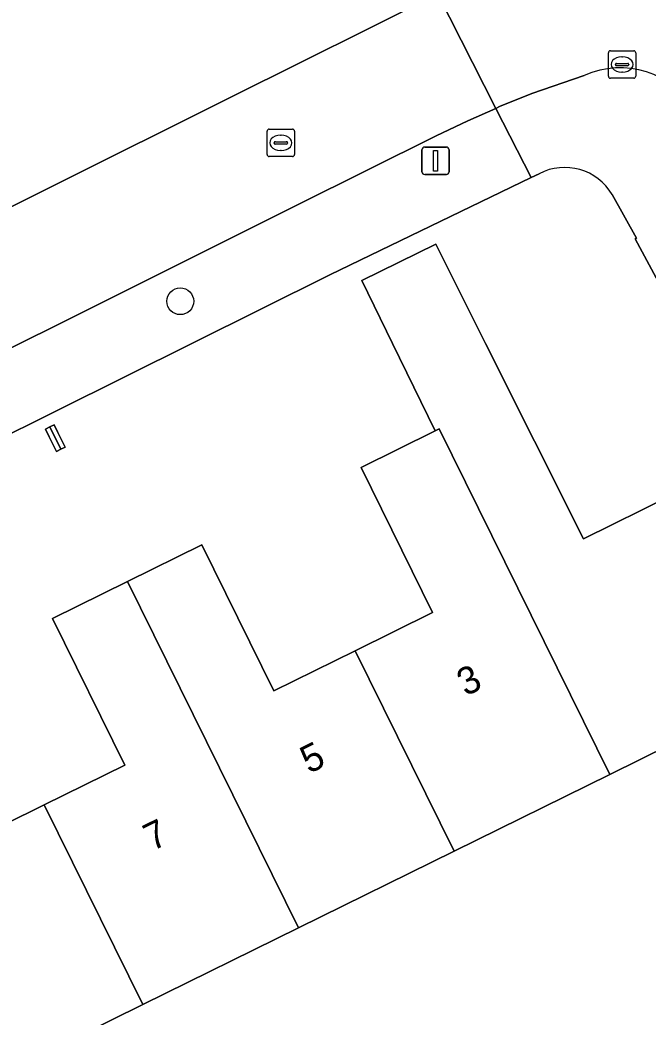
# Model space of a CAD drawing. Extents: x 157793 to 159380, y 380877 to 382313.
# Drawn here: x 158743.57 to 158766.47, y 381725.42 to 381761.8 of the extents above; entities that cross this region are included whole.
import ezdxf

# ---------------------------------------------------------------- set-up
doc = ezdxf.new("R2010")
doc.units = 0
for name, color, linetype in [('IMGEO_Boom', 7, 'Continuous'), ('IMGEO_Brandkraan', 7, 'Continuous'), ('IMGEO_Erf', 7, 'Continuous'), ('IMGEO_Kolk', 7, 'Continuous'), ('IMGEO_Lichtmast', 7, 'Continuous'), ('IMGEO_Pand', 7, 'Continuous'), ('IMGEO_Pand_nummerreeks', 7, 'Continuous'), ('IMGEO_Rijbaan_lokaal_open', 7, 'Continuous'), ('IMGEO_Voetpad_open', 7, 'Continuous')]:
    doc.layers.add(name, color=color, linetype=linetype)

msp = doc.modelspace()

# ---------------------------------------------------------------- linework, layer by layer
at = {"layer": 'IMGEO_Boom'}
msp.add_circle((158749.417, 381751.538), 0.489, dxfattribs=at)
at = {"layer": 'IMGEO_Brandkraan'}
for p, q in [((158765.026, 381759.748), (158765.026, 381760.6)), ((158765.101, 381760.674), (158765.953, 381760.674)), ((158765.514, 381760.454), (158765.539, 381760.454)), ((158766.027, 381760.6), (158766.027, 381759.748)), ((158765.285, 381760.168), (158765.285, 381760.18)), ((158765.723, 381760.131), (158765.325, 381760.131)), ((158765.328, 381760.217), (158765.726, 381760.217)), ((158765.769, 381760.18), (158765.769, 381760.168)), ((158765.953, 381759.674), (158765.101, 381759.674)), ((158765.537, 381759.894), (158765.512, 381759.894))]:
    msp.add_line(p, q, dxfattribs=at)
for points in [[(158765.026, 381759.748), (158765.026, 381760.6)], [(158765.101, 381760.674), (158765.953, 381760.674)], [(158766.027, 381760.6), (158766.027, 381759.748)], [(158765.953, 381759.674), (158765.101, 381759.674)]]:
    msp.add_lwpolyline(points, dxfattribs=at)
for centre, radius, start, end in [((158765.103, 381760.598), 0.0765, 91.552, 178.448), ((158765.103, 381760.598), 0.0765, 91.552, 178.448), ((158765.951, 381760.598), 0.0765, 1.552, 88.448), ((158765.951, 381760.598), 0.0765, 1.552, 88.448), ((158765.325, 381760.177), 0.0403, 85.8775, 175.7526), ((158765.322, 381760.167), 0.0366, 178.938, 274.7102), ((158765.726, 381760.174), 0.043, 264.8664, 352.4533), ((158765.73, 381760.179), 0.0386, 1.7309, 96.639), ((158765.103, 381759.75), 0.0765, 181.552, 268.448), ((158765.103, 381759.75), 0.0765, 181.552, 268.448), ((158765.951, 381759.75), 0.0765, 271.552, 358.448), ((158765.951, 381759.75), 0.0765, 271.552, 358.448)]:
    msp.add_arc(centre, radius, start, end, dxfattribs=at)
for centre, major_axis, ratio, start_param, end_param in [((158765.513, 381760.174), (-0.387, 0.002), 0.722429, 4.712389, 7.853982), ((158765.538, 381760.174), (-0.39, 0.002), 0.717154, 1.570796, 4.712389)]:
    msp.add_ellipse(centre, major_axis=major_axis, ratio=ratio, start_param=start_param, end_param=end_param, dxfattribs=at)
at = {"layer": 'IMGEO_Erf'}
for points in [[(158751.284, 381758.995), (158758.813, 381762.756), (158759.668, 381763.175), (158760.176, 381763.475), (158760.858, 381764.141)], [(158731.483, 381749.58), (158733.713, 381750.469), (158735.918, 381751.416), (158738.098, 381752.421), (158751.284, 381758.995)], [(158762.499, 381756.192), (158762.209, 381756.052), (158754.873, 381752.496), (158732.379, 381741.318)], [(158770.499, 381745.456), (158765.999, 381753.813), (158766.056, 381753.836), (158765.168, 381755.428)], [(158741.549, 381731.735), (158744.453, 381733.166), (158747.389, 381734.613), (158744.752, 381739.963), (158747.491, 381741.313), (158750.197, 381742.647), (158752.823, 381737.32), (158755.797, 381738.786), (158758.619, 381740.177), (158756.008, 381745.474), (158758.71, 381746.806), (158757.156, 381750), (158756.041, 381752.291), (158758.741, 381753.621), (158760.551, 381750), (158764.114, 381742.871), (158767.316, 381744.449), (158767.539, 381743.997), (158770.499, 381745.456)], [(158779.482, 381729.033), (158776.018, 381735.353), (158772.35, 381733.545), (158770.639, 381737.016), (158765.082, 381734.277), (158759.403, 381731.478), (158753.725, 381728.68), (158748.047, 381725.882), (158742.212, 381723.006)]]:
    msp.add_lwpolyline(points, dxfattribs=at)
msp.add_lwpolyline([(158745.216, 381746.216), (158745.059, 381746.139), (158744.9, 381746.061), (158744.637, 381746.595), (158744.5, 381746.874), (158744.663, 381746.954), (158744.816, 381747.029), (158744.953, 381746.75)], close=True, dxfattribs=at)
msp.add_arc((158763.43, 381754.401), 2.018, 30.5717, 117.4808, dxfattribs=at)
at = {"layer": 'IMGEO_Kolk'}
for p, q in [((158752.582, 381756.89), (158752.582, 381757.742)), ((158752.657, 381757.816), (158753.509, 381757.816)), ((158753.07, 381757.596), (158753.095, 381757.596)), ((158753.583, 381757.742), (158753.583, 381756.89)), ((158752.841, 381757.31), (158752.841, 381757.322)), ((158753.279, 381757.273), (158752.881, 381757.273)), ((158752.884, 381757.359), (158753.282, 381757.359)), ((158753.325, 381757.322), (158753.325, 381757.31)), ((158753.509, 381756.816), (158752.657, 381756.816)), ((158753.093, 381757.036), (158753.068, 381757.036))]:
    msp.add_line(p, q, dxfattribs=at)
for points in [[(158752.582, 381756.89), (158752.582, 381757.742)], [(158752.657, 381757.816), (158753.509, 381757.816)], [(158753.583, 381757.742), (158753.583, 381756.89)], [(158753.509, 381756.816), (158752.657, 381756.816)]]:
    msp.add_lwpolyline(points, dxfattribs=at)
for centre, radius, start, end in [((158752.659, 381757.74), 0.0765, 91.552, 178.448), ((158752.659, 381757.74), 0.0765, 91.552, 178.448), ((158753.507, 381757.74), 0.0765, 1.552, 88.448), ((158753.507, 381757.74), 0.0765, 1.552, 88.448), ((158752.881, 381757.319), 0.0403, 85.8775, 175.7526), ((158752.878, 381757.309), 0.0366, 178.938, 274.7102), ((158753.282, 381757.316), 0.043, 264.8664, 352.4533), ((158753.286, 381757.321), 0.0386, 1.7309, 96.639), ((158752.659, 381756.892), 0.0765, 181.552, 268.448), ((158752.659, 381756.892), 0.0765, 181.552, 268.448), ((158753.507, 381756.892), 0.0765, 271.552, 358.448), ((158753.507, 381756.892), 0.0765, 271.552, 358.448)]:
    msp.add_arc(centre, radius, start, end, dxfattribs=at)
for centre, major_axis, ratio, start_param, end_param in [((158753.069, 381757.316), (-0.387, 0.002), 0.722429, 4.712389, 7.853982), ((158753.094, 381757.316), (-0.39, 0.002), 0.717154, 1.570796, 4.712389)]:
    msp.add_ellipse(centre, major_axis=major_axis, ratio=ratio, start_param=start_param, end_param=end_param, dxfattribs=at)
at = {"layer": 'IMGEO_Lichtmast'}
for p, q in [((158758.329, 381757.162), (158759.119, 381757.162)), ((158759.119, 381757.162), (158758.329, 381757.162)), ((158758.229, 381756.262), (158758.229, 381757.062)), ((158758.229, 381757.062), (158758.229, 381756.262)), ((158759.219, 381757.062), (158759.219, 381756.262)), ((158759.219, 381756.262), (158759.219, 381757.062)), ((158759.119, 381756.162), (158758.329, 381756.162)), ((158758.329, 381756.162), (158759.119, 381756.162))]:
    msp.add_line(p, q, dxfattribs=at)
msp.add_lwpolyline([(158758.649, 381757.037), (158758.799, 381757.037), (158758.799, 381756.287), (158758.649, 381756.287), (158758.649, 381757.037)], dxfattribs=at)
for centre, start, end in [((158758.329, 381757.062), 90, 180), ((158758.329, 381757.062), 90, 180), ((158759.119, 381757.062), 0, 90), ((158759.119, 381757.062), 360, 90), ((158758.329, 381756.262), 180, 270), ((158758.329, 381756.262), 180, 270), ((158759.119, 381756.262), 270, 0), ((158759.119, 381756.262), 270, 0)]:
    msp.add_arc(centre, 0.1, start, end, dxfattribs=at)
at = {"layer": 'IMGEO_Pand'}
for points in [[(158758.71, 381746.806), (158758.861, 381746.881), (158765.082, 381734.277), (158770.639, 381737.016), (158772.35, 381733.545), (158776.018, 381735.353), (158770.499, 381745.456), (158767.539, 381743.997), (158767.316, 381744.449), (158764.114, 381742.871), (158760.551, 381750), (158758.741, 381753.621), (158756.041, 381752.291), (158757.156, 381750)], [(158745.059, 381746.139), (158744.663, 381746.954), (158744.5, 381746.874), (158744.637, 381746.595), (158744.9, 381746.061)], [(158744.663, 381746.954), (158745.059, 381746.139), (158745.216, 381746.216), (158744.953, 381746.75), (158744.816, 381747.029)], [(158758.71, 381746.806), (158756.008, 381745.474), (158758.619, 381740.177), (158755.797, 381738.786), (158759.403, 381731.478), (158765.082, 381734.277), (158758.861, 381746.881)], [(158759.403, 381731.478), (158755.797, 381738.786), (158752.823, 381737.32), (158750.197, 381742.647), (158747.491, 381741.313), (158753.725, 381728.68)], [(158744.453, 381733.166), (158748.047, 381725.882), (158753.725, 381728.68), (158747.491, 381741.313), (158744.752, 381739.963), (158747.389, 381734.613)], [(158744.453, 381733.166), (158741.549, 381731.735), (158738.933, 381737.043), (158736.005, 381735.6), (158742.212, 381723.006), (158748.047, 381725.882)]]:
    msp.add_lwpolyline(points, close=True, dxfattribs=at)
at = {"layer": 'IMGEO_Rijbaan_lokaal_open'}
for points in [[(158762.146, 381764.39), (158759.668, 381763.175), (158758.813, 381762.756), (158760.92, 381758.575), (158761.061, 381758.637), (158762.241, 381759.112), (158764.148, 381759.778)], [(158741.631, 381749.038), (158746.879, 381751.655), (158753.685, 381755.053), (158758.749, 381757.576), (158759.896, 381758.125), (158760.92, 381758.575), (158758.813, 381762.756), (158751.284, 381758.995), (158738.098, 381752.421), (158735.918, 381751.416), (158733.713, 381750.469), (158731.483, 381749.58)]]:
    msp.add_lwpolyline(points, dxfattribs=at)
msp.add_arc((158765.45, 381756.81), 3.241, 31.676, 113.6866, dxfattribs=at)
at = {"layer": 'IMGEO_Voetpad_open'}
for points in [[(158764.148, 381759.778), (158762.241, 381759.112), (158761.061, 381758.637), (158760.92, 381758.575), (158762.209, 381756.052), (158762.499, 381756.192)], [(158732.379, 381741.318), (158754.873, 381752.496), (158762.209, 381756.052), (158760.92, 381758.575), (158759.896, 381758.125), (158758.749, 381757.576), (158753.685, 381755.053), (158746.879, 381751.655), (158741.631, 381749.038), (158737.203, 381746.939), (158732.609, 381745.235), (158727.883, 381743.938), (158742.542, 381714.125), (158739.868, 381712.854), (158739.907, 381712.76), (158722.079, 381703.87), (158712.507, 381699.141)], [(158765.168, 381755.428), (158766.056, 381753.836), (158765.999, 381753.813), (158770.499, 381745.456), (158776.018, 381735.353), (158779.482, 381729.033)]]:
    msp.add_lwpolyline(points, dxfattribs=at)
for centre, radius, start, end in [((158765.45, 381756.81), 3.241, 31.676, 113.6866), ((158763.43, 381754.401), 2.018, 30.5717, 117.4808)]:
    msp.add_arc(centre, radius, start, end, dxfattribs=at)

# ---------------------------------------------------------------- texts
at = {"layer": 'IMGEO_Pand_nummerreeks'}
for s, p in [('3', (158759.824, 381737.11)), ('5', (158754.111, 381734.287)), ('7', (158748.397, 381731.464))]:
    msp.add_text(s, height=1, rotation=26.2951, dxfattribs=at).set_placement(p)

doc.saveas('drawing.dxf')
